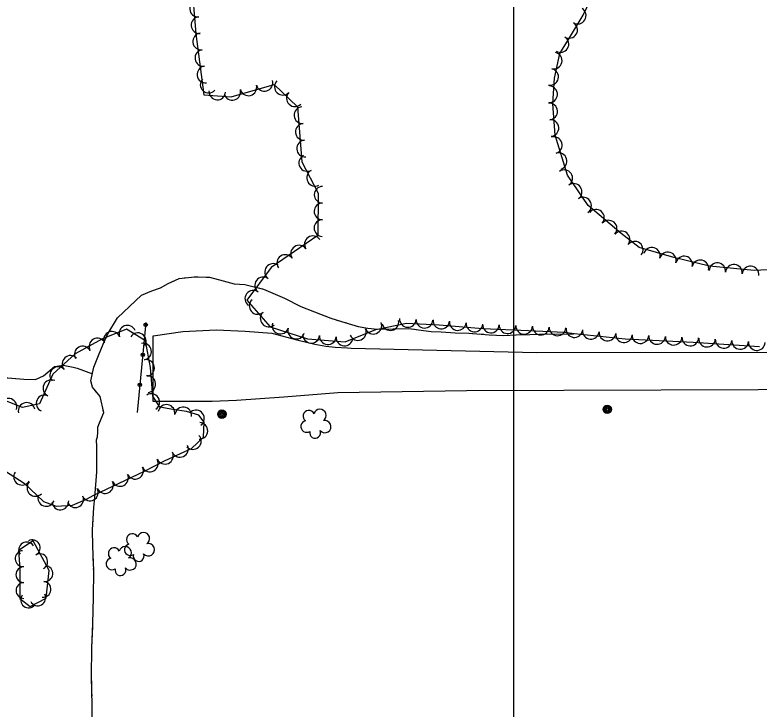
# Model space of a CAD drawing. Extents: x 353423 to 364002, y 127000 to 201942.
# Drawn here: x 361760.2 to 362117.9, y 132078.2 to 132411.9 of the extents above; entities that cross this region are included whole.
import ezdxf

# ---------------------------------------------------------------- set-up
doc = ezdxf.new("R2010")
doc.units = 0
for name, color, linetype in [('E_DTM_SlopeTop', 7, 'Continuous'), ('E_FEN_Generic', 7, 'Continuous'), ('E_LAND_BrushLine', 7, 'Continuous'), ('E_LAND_TreeLine', 7, 'Continuous'), ('E_MISCPROP', 7, 'Continuous'), ('E_STRUCT_WingWall', 7, 'Continuous')]:
    doc.layers.add(name, color=color, linetype=linetype)

msp = doc.modelspace()

# ---------------------------------------------------------------- linework, layer by layer
at = {"layer": 'E_DTM_SlopeTop'}
msp.add_lwpolyline([(362164.23, 132231.83), (361977.31, 132231.17), (361915.39, 132230.26), (361889.43, 132228.15), (361866.73, 132226.54), (361855.06, 132226.08), (361826.66, 132226.09), (361826.65, 132257.67), (361840.97, 132259.75), (361856.96, 132260.45), (361870.91, 132259.88), (361883.72, 132258.83), (361895.73, 132255.64), (361904.41, 132253.6), (361909.58, 132252.67), (361914.14, 132252.1), (361920.15, 132251.83), (361921.85, 132251.77), (362011.06, 132249.6), (362420.91, 132250.05)], dxfattribs=at)
at = {"layer": 'E_FEN_Generic'}
for points in [[(361845.05, 132428.28), (361847.14, 132402.75), (361851.01, 132373.37), (361864.19, 132372.52), (361884.9, 132378.36), (361896.02, 132367.7), (361898.07, 132341.24), (361906.01, 132326.18), (361905.88, 132305.86), (361883.36, 132290.53), (361871.62, 132274.75), (361882.95, 132261.88), (361900.86, 132256.16), (361918.98, 132254.69), (361933.64, 132260.68), (361948.35, 132263.66), (361964.12, 132262.94), (361985.14, 132261.09), (362007.1, 132260.25), (362024.12, 132259.41), (362029.2, 132258.73), (362053.53, 132256.23), (362086.25, 132254.62), (362118.02, 132252.44)], [(362131.45, 132289.75), (362115.44, 132289.01), (362094.11, 132291.14), (362076.88, 132295.22), (362060.25, 132300.02), (362051.54, 132306.82), (362035.74, 132320.34), (362025.76, 132334.83), (362019.95, 132354.09), (362018.82, 132369.11), (362019.49, 132381.49), (362022.07, 132393.34), (362026.72, 132400.78), (362033.27, 132411.65), (362038.83, 132423.21)], [(361822.51, 132192.6), (361832.46, 132197.75), (361845.03, 132203.49), (361850.85, 132208.92), (361851.14, 132216.13), (361848.63, 132219.54), (361842.68, 132221.32), (361836.07, 132222.15), (361829.81, 132223.31), (361826.44, 132228.6), (361825.32, 132242.47), (361823.05, 132255.2), (361813.91, 132260.76), (361802.34, 132256.18), (361789.17, 132249.05), (361778.44, 132239.21), (361772.12, 132225), (361763.87, 132223.24), (361750.79, 132228.27)], [(361755.68, 132192.55), (361764.61, 132186.84), (361773.93, 132177.96), (361780.02, 132175.8), (361787.9, 132176.3), (361794.37, 132178.93), (361798.17, 132180.99), (361822.51, 132192.6)], [(361762.58, 132131.41), (361767.58, 132127.58), (361775.25, 132131.58), (361776.77, 132144.81), (361769.04, 132159.06), (361761.88, 132154.52), (361762.55, 132145.69), (361762.58, 132131.41)]]:
    msp.add_lwpolyline(points, dxfattribs=at)
for centre, radius, start, end in [((361848.24, 132414.93), 4, 94.6834, 274.6681), ((362030.73, 132411.49), 4, 238.9254, 58.9101), ((361848.9, 132406.95), 4, 94.6834, 274.6681), ((362026.6, 132404.64), 4, 238.9254, 58.9101), ((361849.73, 132399.09), 4, 97.5108, 277.4955), ((362022.42, 132397.85), 4, 238.0189, 58.0036), ((361850.78, 132391.16), 4, 97.5108, 277.4955), ((362019.17, 132389.88), 4, 257.7264, 77.7111), ((361851.82, 132383.22), 4, 97.5108, 277.4955), ((362017.47, 132382.06), 4, 257.7264, 77.7111), ((361853.33, 132378.33), 4, 137.5951, 317.5798), ((361880.14, 132379.19), 4, 195.7394, 15.7241), ((361888.98, 132377.34), 4, 136.2176, 316.2023), ((361864.73, 132374.85), 4, 195.7394, 15.7241), ((361872.43, 132377.02), 4, 195.7394, 15.7241), ((362016.97, 132373.73), 4, 266.8929, 86.8776), ((361857.48, 132375.05), 4, 176.3274, 356.3121), ((361894.76, 132371.8), 4, 136.2176, 316.2023), ((362016.99, 132365.47), 4, 274.3107, 94.2953), ((361898.43, 132363.61), 4, 94.4435, 274.4281), ((362017.59, 132357.49), 4, 274.3107, 94.2953), ((361899.05, 132355.63), 4, 94.4435, 274.4281), ((361899.67, 132347.65), 4, 94.4435, 274.4281), ((362019.22, 132349.24), 4, 286.7912, 106.7759), ((361900.73, 132340.68), 4, 117.8051, 297.7897), ((362021.53, 132341.57), 4, 286.7912, 106.7759), ((361904.47, 132333.6), 4, 117.8051, 297.7897), ((362024.22, 132333.37), 4, 304.5828, 124.5674), ((361908.1, 132325.44), 4, 89.6439, 269.6286), ((362028.76, 132326.78), 4, 304.5828, 124.5674), ((362033.3, 132320.19), 4, 304.5828, 124.5674), ((361908.05, 132317.44), 4, 89.6439, 269.6286), ((362039.5, 132314.36), 4, 319.4309, 139.4156), ((361908, 132309.43), 4, 89.6439, 269.6286), ((362045.58, 132309.15), 4, 319.4309, 139.4156), ((362051.8, 132303.96), 4, 322.0749, 142.0596), ((361903.41, 132301.64), 4, 34.2589, 214.2436), ((361896.79, 132297.13), 4, 34.2589, 214.2436), ((362058.11, 132299.03), 4, 322.0749, 142.0596), ((362066.32, 132296.09), 4, 343.9031, 163.8878), ((362074.01, 132293.87), 4, 343.9031, 163.8878), ((361890.17, 132292.63), 4, 34.2589, 214.2436), ((362081.87, 132291.89), 4, 346.6917, 166.6764), ((362089.66, 132290.04), 4, 346.6917, 166.6764), ((361884.33, 132288.32), 4, 53.3505, 233.3351), ((362097.81, 132288.67), 4, 354.2883, 174.273), ((362105.78, 132287.87), 4, 354.2883, 174.273), ((362113.74, 132287.07), 4, 354.2883, 174.273), ((361879.55, 132281.9), 4, 53.3505, 233.3351), ((361874.77, 132275.47), 4, 53.3505, 233.3351), ((361876.86, 132271.97), 4, 131.359, 311.3436), ((361882.15, 132265.96), 4, 131.359, 311.3436), ((361940.7, 132264.25), 4, 191.4538, 11.4385), ((361949.07, 132265.72), 4, 177.4049, 357.3896), ((361957.07, 132265.36), 4, 177.4049, 357.3896), ((361965.15, 132264.96), 4, 174.9792, 354.9639), ((361814.28, 132258.65), 4, 21.5715, 201.5562), ((361887.79, 132262.53), 4, 162.2811, 342.2658), ((361932.5, 132262.48), 4, 202.2223, 22.207), ((361973.13, 132264.25), 4, 174.9792, 354.9639), ((361981.1, 132263.55), 4, 174.9792, 354.9639), ((361988.98, 132263.04), 4, 177.797, 357.7816), ((361996.98, 132262.73), 4, 177.797, 357.7816), ((362004.98, 132262.42), 4, 177.797, 357.7816), ((362013, 132262.05), 4, 177.2025, 357.1872), ((362021, 132261.66), 4, 177.2025, 357.1872), ((362029.13, 132260.85), 4, 172.302, 352.2867), ((361806.84, 132255.71), 4, 21.5715, 201.5562), ((361819.29, 132255.04), 4, 328.7102, 148.6949), ((361895.42, 132260.1), 4, 162.2811, 342.2658), ((361902.64, 132258.12), 4, 175.3882, 355.3729), ((361910.62, 132257.47), 4, 175.3882, 355.3729), ((361925.09, 132259.45), 4, 202.2223, 22.207), ((362037.03, 132260.03), 4, 174.1507, 354.1354), ((362044.99, 132259.21), 4, 174.1507, 354.1354), ((362052.95, 132258.39), 4, 174.1507, 354.1354), ((362060.84, 132257.97), 4, 177.1891, 357.1738), ((362068.83, 132257.57), 4, 177.1891, 357.1738), ((361799.84, 132252.45), 4, 28.4406, 208.4253), ((361918.6, 132256.83), 4, 175.3882, 355.3729), ((362076.83, 132257.18), 4, 177.1891, 357.1738), ((362084.82, 132256.79), 4, 177.1891, 357.1738), ((362092.85, 132256.27), 4, 176.0837, 356.0684), ((362100.84, 132255.72), 4, 176.0837, 356.0684), ((362108.82, 132255.17), 4, 176.0837, 356.0684), ((362116.81, 132254.62), 4, 176.0837, 356.0684), ((361792.81, 132248.64), 4, 28.4406, 208.4253), ((361821.84, 132250.05), 4, 280.135, 100.1197), ((361786.91, 132244.14), 4, 42.5338, 222.5185), ((361823.25, 132242.18), 4, 280.135, 100.1197), ((361781.01, 132238.73), 4, 42.5338, 222.5185), ((361777.74, 132232.49), 4, 66.0474, 246.0321), ((361823.87, 132234.41), 4, 274.6239, 94.6086), ((361774.5, 132225.19), 4, 66.0474, 246.0321), ((361825.75, 132225.79), 4, 302.474, 122.4586), ((361757.13, 132223.58), 4, 338.986, 158.9707), ((361765.85, 132221.52), 4, 12.0602, 192.0449), ((361833.08, 132220.57), 4, 349.487, 169.4717), ((361841.12, 132219.41), 4, 352.8848, 172.8695), ((361906.84, 132219.4), 2.97, 302.955, 164.1889), ((361847.22, 132217.92), 4, 306.4287, 126.4134), ((361901.48, 132218.99), 2.78, 25.9259, 233.6989), ((361848.88, 132211.99), 4, 267.6825, 87.6672), ((361900.45, 132214.04), 2.78, 102.6029, 303.614), ((361909.17, 132214.02), 2.97, 220.6058, 103.5791), ((361904.51, 132211.06), 2.61, 165.311, 23.2437), ((361845.77, 132207.04), 4, 222.9555, 42.9402), ((361839.58, 132203.3), 4, 204.5879, 24.5725), ((361832.31, 132199.98), 4, 204.5879, 24.5725), ((361825.1, 132196.3), 4, 207.3433, 27.328), ((361818, 132192.77), 4, 205.5177, 25.5024), ((361763.67, 132189.92), 4, 147.4101, 327.3948), ((361810.78, 132189.33), 4, 205.5177, 25.5024), ((361770.07, 132184.53), 4, 136.3935, 316.3782), ((361803.57, 132185.88), 4, 205.5177, 25.5024), ((361796.28, 132182.35), 4, 208.4554, 28.4401), ((361775.26, 132179.71), 4, 160.4349, 340.4196), ((361789.24, 132179.11), 4, 202.1062, 22.0909), ((361782.08, 132178.02), 4, 183.6822, 3.6669), ((361816.66, 132159.77), 2.78, 25.9259, 233.6989), ((361822.02, 132160.17), 2.97, 302.955, 164.1889), ((361765.9, 132154.71), 3.8, 32.3741, 212.3588), ((361768.54, 132155.79), 3.8, 298.5171, 118.5018), ((361824.35, 132154.8), 2.97, 220.6058, 103.5791), ((361764.18, 132150.57), 3.8, 94.3984, 274.3831), ((361807.91, 132152.98), 2.78, 25.9259, 233.6989), ((361813.27, 132153.38), 2.97, 302.955, 164.1889), ((361815.63, 132154.81), 2.78, 102.6029, 303.614), ((361772.17, 132149.11), 3.8, 298.5171, 118.5018), ((361806.87, 132148.03), 2.78, 102.6029, 303.614), ((361815.6, 132148.01), 2.97, 220.6058, 103.5791), ((361819.69, 132151.83), 2.61, 165.311, 23.2437), ((361774.61, 132143.41), 3.8, 263.4413, 83.426), ((361764.55, 132142.83), 3.8, 90.116, 270.1007), ((361810.94, 132145.05), 2.61, 165.311, 23.2437), ((361764.57, 132135.22), 3.8, 90.116, 270.1007), ((361773.74, 132135.85), 3.8, 263.4413, 83.426), ((361766.81, 132130.68), 3.8, 142.5445, 322.5292), ((361771.2, 132131.71), 3.8, 207.5206, 27.5053)]:
    msp.add_arc(centre, radius, start, end, dxfattribs=at)
at = {"layer": 'E_LAND_BrushLine'}
for centre, radius in [((361859.73, 132219.97), 2.02), ((362044.92, 132222.3), 2.02), ((362044.9, 132222.3), 1.52), ((362044.94, 132222.3), 1.01), ((362044.93, 132222.31), 0.502), ((361859.71, 132219.97), 1.52), ((361859.75, 132219.98), 1.01), ((361859.74, 132219.98), 0.502)]:
    msp.add_circle(centre, radius, dxfattribs=at)
at = {"layer": 'E_LAND_TreeLine'}
msp.add_line((362000, 131000), (362000, 133500), dxfattribs=at)
at = {"layer": 'E_MISCPROP'}
msp.add_lwpolyline([(361823.16, 132263.99), (361819.01, 132220.76)], dxfattribs=at)
msp.add_lwpolyline([(361823.16, 132263.99), (361819.01, 132220.76)], dxfattribs=at)
for centre, radius in [((361823.06, 132262.93), 0.843), ((361823.06, 132262.93), 0.425), ((361821.68, 132248.52), 0.843), ((361821.68, 132248.52), 0.425), ((361820.29, 132234.11), 0.843), ((361820.29, 132234.11), 0.425)]:
    msp.add_circle(centre, radius, dxfattribs=at)
at = {"layer": 'E_STRUCT_WingWall'}
for points in [[(361809.49, 132266.21), (361821, 132277.18), (361825.97, 132279.21), (361830.14, 132280.73), (361833.82, 132282.75), (361839.18, 132285.21), (361846.48, 132286.04), (361853.68, 132285.8), (361860.3, 132284.07), (361865.62, 132282.66), (361870.66, 132282.27), (361879.71, 132280.03), (361889.81, 132275.72), (361897.69, 132271.73), (361904.18, 132269.09), (361911.98, 132266.15), (361917.15, 132264.53), (361920.35, 132263.61), (361925.2, 132262.16), (361929.92, 132261.26), (361934.51, 132260.89), (361941.96, 132260.94), (361949.47, 132261.15), (361954.24, 132260.47), (361960.28, 132259.66), (361965.02, 132259.6), (361971.83, 132259.08), (361978.33, 132258.94), (361988.16, 132258.18), (361995.19, 132257.82), (362001.07, 132258.05), (362007.73, 132258.32), (362016.24, 132258.53), (362028.74, 132258.37)], [(361835.32, 132283.44), (361837.06, 132284.24)], [(361840.67, 132285.38), (361842.58, 132285.6)], [(361846.39, 132286.02), (361846.48, 132286.04), (361848.3, 132285.98)], [(361852.13, 132285.85), (361853.68, 132285.8), (361860.3, 132284.07), (361865.62, 132282.66), (361870.66, 132282.27), (361879.24, 132280.14)], [(361809.49, 132266.21), (361821, 132277.18), (361825.97, 132279.21), (361830.14, 132280.73), (361831.91, 132281.7)], [(361879.24, 132280.14), (361879.71, 132280.03), (361889.81, 132275.72), (361897.69, 132271.73), (361904.18, 132269.09), (361904.64, 132268.92)], [(361797.42, 132070.57), (361797.39, 132080.18), (361797.11, 132093.77), (361797.25, 132107.92), (361797.7, 132119.41), (361798.05, 132131.95), (361798.09, 132144.72), (361797.64, 132156.48), (361797.55, 132164.38), (361798.2, 132175.07), (361798.61, 132179.98), (361799.65, 132192.34), (361799.57, 132204.28), (361799.48, 132207.66), (361799.85, 132209.14), (361800.15, 132211.38), (361800.09, 132213.67), (361800.88, 132215.89), (361802.93, 132220.75), (361801.19, 132228.42), (361797.55, 132232.92), (361796.76, 132236.06), (361798.14, 132242.53), (361800.42, 132248.22), (361802.71, 132253.69), (361804.81, 132258.58), (361809.49, 132266.21)], [(361797.83, 132241.09), (361798.14, 132242.53), (361800.42, 132248.22), (361802.71, 132253.69), (361804.81, 132258.58), (361809.49, 132266.21)], [(361908.23, 132267.56), (361910.02, 132266.89)], [(361913.64, 132265.63), (361915.47, 132265.05)], [(361919.11, 132263.96), (361920.35, 132263.61), (361920.93, 132263.43)], [(361924.6, 132262.34), (361925.2, 132262.16), (361929.92, 132261.26), (361934.51, 132260.89), (361941.96, 132260.94), (361949.47, 132261.15), (361952.24, 132260.76)], [(361952.24, 132260.76), (361954.24, 132260.47), (361960.28, 132259.66), (361965.02, 132259.6), (361971.83, 132259.08), (361978.33, 132258.94), (361979.91, 132258.82)], [(361983.73, 132258.52), (361985.64, 132258.37)], [(361989.46, 132258.11), (361991.38, 132258.01)], [(361995.21, 132257.82), (361997.12, 132257.89)], [(362000.95, 132258.05), (362001.07, 132258.05), (362007.73, 132258.32), (362016.24, 132258.53), (362028.74, 132258.37)], [(361703.75, 132207.99), (361717.39, 132208.29), (361721.55, 132211.82), (361724.1, 132217.61), (361728.06, 132222.78), (361732.8, 132229.6), (361741.87, 132235.75), (361750.23, 132237.38), (361756.9, 132237.48), (361764.59, 132236.74), (361770.07, 132236.63), (361773.98, 132238.45), (361779.26, 132242.91), (361783.34, 132243.48), (361788.17, 132242.6), (361790.09, 132242.02), (361797.47, 132239.4)], [(361760.44, 132237.14), (361764.59, 132236.74), (361770.07, 132236.63), (361773.98, 132238.45), (361779.26, 132242.91), (361783.34, 132243.48), (361788.17, 132242.6), (361790.09, 132242.02), (361797.47, 132239.4)], [(361796.91, 132235.47), (361796.76, 132236.06), (361797.04, 132237.34)], [(361799.51, 132230.49), (361798.31, 132231.99)], [(361801.87, 132225.41), (361801.45, 132227.28)], [(361799.63, 132194.55), (361799.57, 132204.28), (361799.48, 132207.66), (361799.85, 132209.14), (361800.15, 132211.38), (361800.09, 132213.67), (361800.88, 132215.89), (361802.93, 132220.75), (361802.72, 132221.67)], [(361797.7, 132166.83), (361798.2, 132175.07), (361798.61, 132179.98), (361799.65, 132192.34), (361799.63, 132194.55)], [(361797.59, 132161.08), (361797.57, 132163)], [(361797.69, 132155.33), (361797.64, 132156.48), (361797.63, 132157.24)], [(361797.9, 132149.58), (361797.83, 132151.5)], [(361797.65, 132117.95), (361797.7, 132119.41), (361798.05, 132131.95), (361798.09, 132144.72), (361798.05, 132145.75)], [(361797.18, 132090.16), (361797.11, 132093.77), (361797.25, 132107.92), (361797.65, 132117.95)], [(361797.3, 132084.41), (361797.26, 132086.32)], [(361797.39, 132078.66), (361797.39, 132080.18), (361797.38, 132080.57)]]:
    msp.add_lwpolyline(points, dxfattribs=at)

doc.saveas('drawing.dxf')
